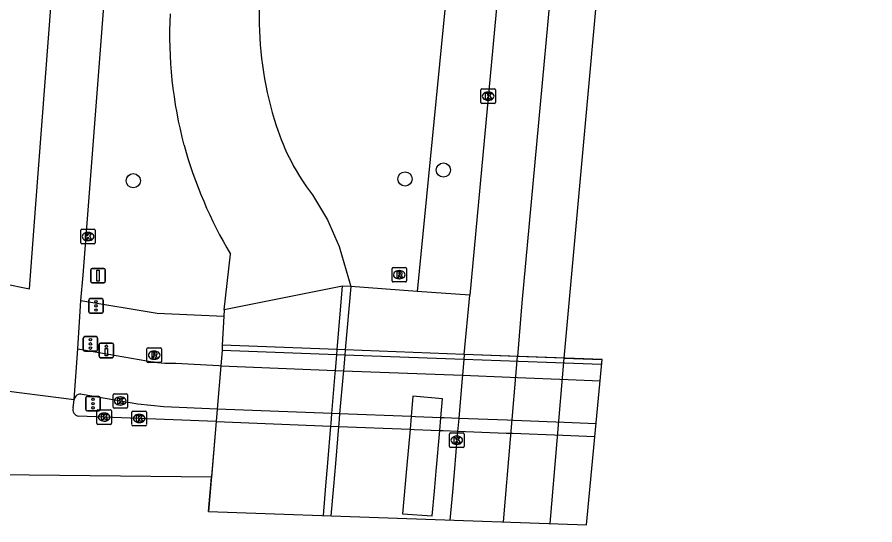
# Model space of a CAD drawing. Extents: x 161355 to 162026, y 386504 to 387459.
# Drawn here: x 161888.6 to 161947.5, y 386520.6 to 386555.5 of the extents above; entities that cross this region are included whole.
import ezdxf

# ---------------------------------------------------------------- set-up
doc = ezdxf.new("R2010")
doc.units = 0
for name, color, linetype in [('IMGEO_Berm_groen', 7, 'Continuous'), ('IMGEO_Boom', 7, 'Continuous'), ('IMGEO_Dek', 7, 'Continuous'), ('IMGEO_Drukknoppaal', 7, 'Continuous'), ('IMGEO_Fietspad_gesloten', 7, 'Continuous'), ('IMGEO_Fietspad_open', 7, 'Continuous'), ('IMGEO_Groenvoorziening', 7, 'Continuous'), ('IMGEO_Kolk', 7, 'Continuous'), ('IMGEO_Muur', 7, 'Continuous'), ('IMGEO_Pijler', 7, 'Continuous'), ('IMGEO_Rijbaan_regionaal_gesloten', 7, 'Continuous'), ('IMGEO_Rioolput', 7, 'Continuous'), ('IMGEO_Terreindeel_open', 7, 'Continuous'), ('IMGEO_Verkeersbordpaal', 7, 'Continuous'), ('IMGEO_Verkeerseiland_gesloten', 7, 'Continuous'), ('IMGEO_Verkeerseiland_groen', 7, 'Continuous'), ('IMGEO_Verkeersregelinstallatiepaal', 7, 'Continuous'), ('IMGEO_Voetpad_open', 7, 'Continuous')]:
    doc.layers.add(name, color=color, linetype=linetype)

msp = doc.modelspace()

# ---------------------------------------------------------------- linework, layer by layer
at = {"layer": 'IMGEO_Berm_groen'}
for points in [[(161918.981, 386566.485), (161916.049, 386536.616)], [(161902.789, 386535.354), (161903.229, 386539.182)], [(161902.789, 386535.354), (161902.766, 386534.908)]]:
    msp.add_lwpolyline(points, dxfattribs=at)
for centre, radius, start, end in [((161928.501, 386554.24), 29.463, 177.17714, 194.90824), ((161929.647, 386554.906), 30.743, 195.55928, 210.76205)]:
    msp.add_arc(centre, radius, start, end, dxfattribs=at)
at = {"layer": 'IMGEO_Boom'}
for centre in [(161917.85, 386544.96), (161896.546, 386544.223), (161915.214, 386544.351)]:
    msp.add_circle(centre, 0.489, dxfattribs=at)
at = {"layer": 'IMGEO_Dek'}
msp.add_lwpolyline([(161927.693, 386520.564), (161928.749, 386531.924), (161923.057, 386532.14), (161919.282, 386532.283), (161911.104, 386532.594), (161910.557, 386532.614), (161902.662, 386532.914), (161902.651, 386532.544), (161902.565, 386531.507), (161902.317, 386528.53), (161902.245, 386527.669), (161901.705, 386521.482)], close=True, dxfattribs=at)
at = {"layer": 'IMGEO_Drukknoppaal'}
for p, q in [((161894.203, 386532.157), (161894.203, 386532.957)), ((161894.203, 386532.957), (161894.203, 386532.157)), ((161894.303, 386533.057), (161895.093, 386533.057)), ((161895.093, 386533.057), (161894.303, 386533.057)), ((161895.193, 386532.957), (161895.193, 386532.157)), ((161895.193, 386532.157), (161895.193, 386532.957)), ((161895.093, 386532.057), (161894.303, 386532.057)), ((161894.303, 386532.057), (161895.093, 386532.057))]:
    msp.add_line(p, q, dxfattribs=at)
msp.add_lwpolyline([(161894.773, 386532.682), (161894.773, 386532.182), (161894.623, 386532.182), (161894.623, 386532.682), (161894.773, 386532.682)], dxfattribs=at)
msp.add_circle((161894.698, 386532.847), 0.085, dxfattribs=at)
for centre, start, end in [((161894.303, 386532.957), 90, 180), ((161894.303, 386532.957), 90, 180), ((161895.093, 386532.957), 0, 90), ((161895.093, 386532.957), 360, 90), ((161894.303, 386532.157), 180, 270), ((161894.303, 386532.157), 180, 270), ((161895.093, 386532.157), 270, 0), ((161895.093, 386532.157), 270, 0)]:
    msp.add_arc(centre, 0.1, start, end, dxfattribs=at)
at = {"layer": 'IMGEO_Fietspad_gesloten'}
for points in [[(161902.565, 386531.507), (161910.438, 386531.186), (161910.981, 386531.165), (161919.159, 386530.846), (161922.443, 386530.718), (161922.93, 386530.699), (161926.433, 386530.563), (161928.615, 386530.478)], [(161928.339, 386527.511), (161926.14, 386527.597), (161922.668, 386527.733), (161922.224, 386527.751), (161918.902, 386527.881), (161917.905, 386527.92), (161917.675, 386527.929), (161915.925, 386527.997), (161915.635, 386528.009), (161910.724, 386528.201), (161910.191, 386528.222), (161902.317, 386528.53)]]:
    msp.add_lwpolyline(points, dxfattribs=at)
at = {"layer": 'IMGEO_Fietspad_open'}
for points in [[(161892.725, 386532.656), (161897.475, 386531.851)], [(161899.462, 386531.683), (161902.414, 386531.513), (161902.565, 386531.507)], [(161902.565, 386531.507), (161902.317, 386528.53)], [(161902.317, 386528.53), (161898.647, 386528.674), (161896.858, 386528.87), (161893.029, 386529.535)]]:
    msp.add_lwpolyline(points, dxfattribs=at)
for centre, radius, start, end in [((161899.198, 386540.401), 8.722, 258.60299, 271.73133), ((161892.925, 386529.088), 0.459, 76.84896, 168.79871)]:
    msp.add_arc(centre, radius, start, end, dxfattribs=at)
at = {"layer": 'IMGEO_Groenvoorziening'}
for points in [[(161905.451, 386567.238), (161905.201, 386555.473)], [(161908.858, 386543.266), (161909.878, 386541.542), (161910.688, 386539.711), (161911.48, 386536.949)], [(161910.92, 386536.971), (161902.789, 386535.354)], [(161911.48, 386536.949), (161910.92, 386536.971)]]:
    msp.add_lwpolyline(points, dxfattribs=at)
for centre, radius, start, end in [((161928.749, 386555.343), 23.549, 179.68491, 198.13965), ((161920.893, 386552.597), 15.229, 197.52303, 217.78787)]:
    msp.add_arc(centre, radius, start, end, dxfattribs=at)
at = {"layer": 'IMGEO_Kolk'}
for p, q in [((161920.425, 386549.615), (161920.425, 386550.467)), ((161920.5, 386550.541), (161921.352, 386550.541)), ((161921.426, 386550.467), (161921.426, 386549.615)), ((161920.936, 386549.761), (161920.911, 386549.761)), ((161920.913, 386550.321), (161920.938, 386550.321)), ((161921.352, 386549.541), (161920.5, 386549.541)), ((161892.936, 386539.964), (161892.936, 386540.816)), ((161893.011, 386540.89), (161893.863, 386540.89)), ((161893.424, 386540.67), (161893.449, 386540.67)), ((161893.937, 386540.816), (161893.937, 386539.964)), ((161893.863, 386539.89), (161893.011, 386539.89)), ((161893.447, 386540.11), (161893.422, 386540.11)), ((161895.154, 386528.653), (161895.154, 386529.505)), ((161895.229, 386529.579), (161896.081, 386529.579)), ((161895.642, 386529.359), (161895.667, 386529.359)), ((161896.155, 386529.505), (161896.155, 386528.653)), ((161896.081, 386528.579), (161895.229, 386528.579)), ((161895.665, 386528.799), (161895.64, 386528.799)), ((161894.04, 386527.549), (161894.04, 386528.401)), ((161894.115, 386528.475), (161894.967, 386528.475)), ((161894.528, 386528.255), (161894.553, 386528.255)), ((161895.041, 386528.401), (161895.041, 386527.549)), ((161896.45, 386527.453), (161896.45, 386528.305)), ((161896.525, 386528.379), (161897.377, 386528.379)), ((161896.938, 386528.159), (161896.963, 386528.159)), ((161897.451, 386528.305), (161897.451, 386527.453)), ((161894.967, 386527.475), (161894.115, 386527.475)), ((161894.551, 386527.695), (161894.526, 386527.695)), ((161897.377, 386527.379), (161896.525, 386527.379)), ((161896.961, 386527.599), (161896.936, 386527.599)), ((161918.271, 386525.956), (161918.271, 386526.808)), ((161918.346, 386526.882), (161919.198, 386526.882)), ((161919.272, 386526.808), (161919.272, 386525.956)), ((161918.759, 386526.662), (161918.784, 386526.662)), ((161919.198, 386525.882), (161918.346, 386525.882)), ((161918.782, 386526.102), (161918.757, 386526.102))]:
    msp.add_line(p, q, dxfattribs=at)
for points in [[(161920.425, 386549.615), (161920.425, 386550.467)], [(161920.5, 386550.541), (161921.352, 386550.541)], [(161921.426, 386550.467), (161921.426, 386549.615)], [(161920.746, 386550.241), (161920.869, 386550.241), (161920.869, 386550.09), (161920.999, 386550.241), (161921.163, 386550.241), (161921.017, 386550.09), (161921.17, 386549.841), (161921.018, 386549.841), (161920.933, 386550.005), (161920.869, 386549.938), (161920.869, 386549.841), (161920.746, 386549.841), (161920.746, 386550.241)], [(161921.352, 386549.541), (161920.5, 386549.541)], [(161892.936, 386539.964), (161892.936, 386540.816)], [(161893.011, 386540.89), (161893.863, 386540.89)], [(161893.257, 386540.59), (161893.38, 386540.59), (161893.38, 386540.439), (161893.51, 386540.59), (161893.674, 386540.59), (161893.528, 386540.439), (161893.681, 386540.19), (161893.529, 386540.19), (161893.444, 386540.354), (161893.38, 386540.287), (161893.38, 386540.19), (161893.257, 386540.19), (161893.257, 386540.59)], [(161893.937, 386540.816), (161893.937, 386539.964)], [(161893.863, 386539.89), (161893.011, 386539.89)], [(161895.154, 386528.653), (161895.154, 386529.505)], [(161895.229, 386529.579), (161896.081, 386529.579)], [(161895.475, 386529.279), (161895.598, 386529.279), (161895.598, 386529.128), (161895.728, 386529.279), (161895.892, 386529.279), (161895.746, 386529.128), (161895.899, 386528.879), (161895.747, 386528.879), (161895.662, 386529.043), (161895.598, 386528.976), (161895.598, 386528.879), (161895.475, 386528.879), (161895.475, 386529.279)], [(161896.155, 386529.505), (161896.155, 386528.653)], [(161896.081, 386528.579), (161895.229, 386528.579)], [(161894.04, 386527.549), (161894.04, 386528.401)], [(161894.115, 386528.475), (161894.967, 386528.475)], [(161894.361, 386528.175), (161894.484, 386528.175), (161894.484, 386528.024), (161894.614, 386528.175), (161894.778, 386528.175), (161894.632, 386528.024), (161894.785, 386527.775), (161894.633, 386527.775), (161894.548, 386527.939), (161894.484, 386527.872), (161894.484, 386527.775), (161894.361, 386527.775), (161894.361, 386528.175)], [(161895.041, 386528.401), (161895.041, 386527.549)], [(161896.45, 386527.453), (161896.45, 386528.305)], [(161896.525, 386528.379), (161897.377, 386528.379)], [(161896.771, 386528.079), (161896.894, 386528.079), (161896.894, 386527.928), (161897.024, 386528.079), (161897.188, 386528.079), (161897.042, 386527.928), (161897.195, 386527.679), (161897.043, 386527.679), (161896.958, 386527.843), (161896.894, 386527.776), (161896.894, 386527.679), (161896.771, 386527.679), (161896.771, 386528.079)], [(161897.451, 386528.305), (161897.451, 386527.453)], [(161894.967, 386527.475), (161894.115, 386527.475)], [(161897.377, 386527.379), (161896.525, 386527.379)], [(161918.271, 386525.956), (161918.271, 386526.808)], [(161918.346, 386526.882), (161919.198, 386526.882)], [(161919.272, 386526.808), (161919.272, 386525.956)], [(161918.592, 386526.582), (161918.715, 386526.582), (161918.715, 386526.431), (161918.845, 386526.582), (161919.009, 386526.582), (161918.863, 386526.431), (161919.016, 386526.182), (161918.864, 386526.182), (161918.779, 386526.346), (161918.715, 386526.279), (161918.715, 386526.182), (161918.592, 386526.182), (161918.592, 386526.582)], [(161919.198, 386525.882), (161918.346, 386525.882)]]:
    msp.add_lwpolyline(points, dxfattribs=at)
for centre, start, end in [((161920.502, 386550.465), 91.55205, 178.44795), ((161920.502, 386550.465), 91.55205, 178.44795), ((161921.35, 386550.465), 1.55205, 88.44795), ((161921.35, 386550.465), 1.55205, 88.44795), ((161920.502, 386549.617), 181.55205, 268.44795), ((161920.502, 386549.617), 181.55205, 268.44795), ((161921.35, 386549.617), 271.55205, 358.44795), ((161921.35, 386549.617), 271.55205, 358.44795), ((161893.013, 386540.814), 91.55205, 178.44795), ((161893.013, 386540.814), 91.55205, 178.44795), ((161893.861, 386540.814), 1.55205, 88.44795), ((161893.861, 386540.814), 1.55205, 88.44795), ((161893.013, 386539.966), 181.55205, 268.44795), ((161893.013, 386539.966), 181.55205, 268.44795), ((161893.861, 386539.966), 271.55205, 358.44795), ((161893.861, 386539.966), 271.55205, 358.44795), ((161895.231, 386529.503), 91.55205, 178.44795), ((161895.231, 386529.503), 91.55205, 178.44795), ((161896.079, 386529.503), 1.55205, 88.44795), ((161896.079, 386529.503), 1.55205, 88.44795), ((161895.231, 386528.655), 181.55205, 268.44795), ((161895.231, 386528.655), 181.55205, 268.44795), ((161896.079, 386528.655), 271.55205, 358.44795), ((161896.079, 386528.655), 271.55205, 358.44795), ((161894.117, 386528.399), 91.55205, 178.44795), ((161894.117, 386528.399), 91.55205, 178.44795), ((161894.965, 386528.399), 1.55205, 88.44795), ((161894.965, 386528.399), 1.55205, 88.44795), ((161896.527, 386528.303), 91.55205, 178.44795), ((161896.527, 386528.303), 91.55205, 178.44795), ((161897.375, 386528.303), 1.55205, 88.44795), ((161897.375, 386528.303), 1.55205, 88.44795), ((161894.117, 386527.551), 181.55205, 268.44795), ((161894.117, 386527.551), 181.55205, 268.44795), ((161894.965, 386527.551), 271.55205, 358.44795), ((161894.965, 386527.551), 271.55205, 358.44795), ((161896.527, 386527.455), 181.55205, 268.44795), ((161896.527, 386527.455), 181.55205, 268.44795), ((161897.375, 386527.455), 271.55205, 358.44795), ((161897.375, 386527.455), 271.55205, 358.44795), ((161918.348, 386526.806), 91.55205, 178.44795), ((161918.348, 386526.806), 91.55205, 178.44795), ((161919.196, 386526.806), 1.55205, 88.44795), ((161919.196, 386526.806), 1.55205, 88.44795), ((161918.348, 386525.958), 181.55205, 268.44795), ((161918.348, 386525.958), 181.55205, 268.44795), ((161919.196, 386525.958), 271.55205, 358.44795), ((161919.196, 386525.958), 271.55205, 358.44795)]:
    msp.add_arc(centre, 0.0765, start, end, dxfattribs=at)
for centre, major_axis, ratio, start_param, end_param in [((161920.912, 386550.041), (-0.387, 0.002), 0.722429, 4.712389, 7.853982), ((161920.937, 386550.041), (-0.39, 0.002), 0.717154, 1.570796, 4.712389), ((161893.423, 386540.39), (-0.387, 0.002), 0.722429, 4.712389, 7.853982), ((161893.448, 386540.39), (-0.39, 0.002), 0.717154, 1.570796, 4.712389), ((161895.641, 386529.079), (-0.387, 0.002), 0.722429, 4.712389, 7.853982), ((161895.666, 386529.079), (-0.39, 0.002), 0.717154, 1.570796, 4.712389), ((161894.527, 386527.975), (-0.387, 0.002), 0.722429, 4.712389, 7.853982), ((161894.552, 386527.975), (-0.39, 0.002), 0.717154, 1.570796, 4.712389), ((161896.937, 386527.879), (-0.387, 0.002), 0.722429, 4.712389, 7.853982), ((161896.962, 386527.879), (-0.39, 0.002), 0.717154, 1.570796, 4.712389), ((161918.758, 386526.382), (-0.387, 0.002), 0.722429, 4.712389, 7.853982), ((161918.783, 386526.382), (-0.39, 0.002), 0.717154, 1.570796, 4.712389)]:
    msp.add_ellipse(centre, major_axis=major_axis, ratio=ratio, start_param=start_param, end_param=end_param, dxfattribs=at)
at = {"layer": 'IMGEO_Muur'}
msp.add_lwpolyline([(161928.717, 386531.582), (161923.026, 386531.792), (161919.252, 386531.931), (161911.073, 386532.233), (161910.527, 386532.253), (161902.651, 386532.544)], dxfattribs=at)
at = {"layer": 'IMGEO_Pijler'}
msp.add_lwpolyline([(161917.598, 386527.058), (161917.675, 386527.929), (161917.789, 386529.225), (161915.758, 386529.404), (161915.635, 386528.009), (161915.559, 386527.139), (161915.319, 386524.416), (161915.047, 386521.331), (161917.086, 386521.186), (161917.232, 386522.876), (161917.352, 386524.264)], close=True, dxfattribs=at)
at = {"layer": 'IMGEO_Rijbaan_regionaal_gesloten'}
for points in [[(161981.984, 387049.448), (161976.049, 386997.238), (161962.379, 386873.244), (161953.318, 386794.679), (161940.783, 386677.087), (161933.982, 386612.625), (161933.498, 386609.431), (161932.687, 386601.55), (161929.934, 386573.912), (161926.119, 386532.024)], [(161885.766, 386537.53), (161889.41, 386536.784), (161889.832, 386542.31), (161890.938, 386556.75), (161891.613, 386564.816), (161892.8, 386577.15), (161893.917, 386585.307), (161895.228, 386593.238), (161896.776, 386601.482), (161897.675, 386605.366), (161899.677, 386613.308), (161901.969, 386621.172), (161904.417, 386628.989), (161906.922, 386636.787), (161912.122, 386652.517), (161914.701, 386660.321), (161923.527, 386687.454), (161934.86, 386729.457), (161942.619, 386766.855), (161946.236, 386795.463)], [(161946.557, 386765.215), (161942.589, 386729.489), (161942.439, 386728.019), (161926.424, 386570.316), (161923.246, 386535.823), (161922.934, 386532.145)], [(161932.494, 386665.803), (161928.621, 386628.856), (161921.651, 386557.858), (161919.659, 386536.352)], [(161892.934, 386535.989), (161893.103, 386537.735), (161895.193, 386564.876), (161896.34, 386577.532), (161898.125, 386589.557)], [(161919.282, 386532.283), (161919.659, 386536.352)], [(161892.725, 386532.656), (161892.934, 386535.989)], [(161892.474, 386529.177), (161892.725, 386532.656)], [(161919.282, 386532.283), (161919.252, 386531.931), (161919.159, 386530.846), (161919.141, 386530.642), (161918.902, 386527.881), (161918.842, 386527.182), (161918.827, 386527.009), (161918.583, 386524.172), (161918.466, 386522.815), (161918.301, 386520.896)], [(161922.934, 386532.145), (161919.282, 386532.283)], [(161921.969, 386520.766), (161922.934, 386532.145)], [(161926.119, 386532.024), (161922.934, 386532.145)], [(161926.119, 386532.024), (161925.154, 386520.654)], [(161926.119, 386532.024), (161928.749, 386531.924)], [(161880.967, 386530.646), (161892.474, 386529.177)], [(161892.424, 386528.614), (161892.474, 386529.177)], [(161902.245, 386527.669), (161902.233, 386527.669), (161892.785, 386528.045)], [(161902.245, 386527.669), (161901.91, 386523.837)], [(161902.245, 386527.669), (161910.119, 386527.355), (161910.649, 386527.334), (161915.559, 386527.139), (161915.848, 386527.127), (161917.598, 386527.058), (161917.826, 386527.049), (161918.827, 386527.009), (161922.159, 386526.876), (161922.591, 386526.859), (161926.054, 386526.721), (161928.257, 386526.634)], [(161901.91, 386523.837), (161883.123, 386524.055)], [(161901.704, 386521.482), (161901.91, 386523.837)]]:
    msp.add_lwpolyline(points, dxfattribs=at)
msp.add_arc((161892.828, 386528.471), 0.428, 160.53214, 264.25373, dxfattribs=at)
at = {"layer": 'IMGEO_Rioolput'}
for p, q in [((161914.321, 386537.337), (161914.321, 386538.189)), ((161914.396, 386538.263), (161915.248, 386538.263)), ((161914.809, 386538.043), (161914.834, 386538.043)), ((161915.322, 386538.189), (161915.322, 386537.337)), ((161914.832, 386537.483), (161914.807, 386537.483)), ((161915.248, 386537.263), (161914.396, 386537.263)), ((161897.484, 386531.804), (161897.484, 386532.656)), ((161897.559, 386532.73), (161898.411, 386532.73)), ((161898.485, 386532.656), (161898.485, 386531.804)), ((161897.972, 386532.51), (161897.997, 386532.51)), ((161898.411, 386531.73), (161897.559, 386531.73)), ((161897.995, 386531.95), (161897.97, 386531.95))]:
    msp.add_line(p, q, dxfattribs=at)
for points in [[(161914.321, 386537.337), (161914.321, 386538.189)], [(161914.396, 386538.263), (161915.248, 386538.263)], [(161914.91, 386537.961), (161914.658, 386537.963), (161914.658, 386537.563)], [(161915.322, 386538.189), (161915.322, 386537.337)], [(161914.658, 386537.563), (161914.782, 386537.563), (161914.782, 386537.725), (161914.793, 386537.725)], [(161914.836, 386537.882), (161914.782, 386537.882), (161914.782, 386537.801)], [(161914.782, 386537.801), (161914.834, 386537.801)], [(161914.84, 386537.696), (161914.911, 386537.563), (161915.051, 386537.563), (161914.986, 386537.689)], [(161915.248, 386537.263), (161914.396, 386537.263)], [(161897.484, 386531.804), (161897.484, 386532.656)], [(161897.559, 386532.73), (161898.411, 386532.73)], [(161898.485, 386532.656), (161898.485, 386531.804)], [(161898.073, 386532.428), (161897.821, 386532.43), (161897.821, 386532.03)], [(161897.821, 386532.03), (161897.945, 386532.03), (161897.945, 386532.192), (161897.956, 386532.192)], [(161897.999, 386532.349), (161897.945, 386532.349), (161897.945, 386532.268)], [(161897.945, 386532.268), (161897.997, 386532.268)], [(161898.003, 386532.163), (161898.074, 386532.03), (161898.214, 386532.03), (161898.149, 386532.156)], [(161898.411, 386531.73), (161897.559, 386531.73)]]:
    msp.add_lwpolyline(points, dxfattribs=at)
for centre, radius, start, end in [((161914.398, 386538.187), 0.0765, 91.55205, 178.44795), ((161914.398, 386538.187), 0.0765, 91.55205, 178.44795), ((161914.909, 386537.851), 0.109, 350.36119, 89.41601), ((161915.246, 386538.187), 0.0765, 1.55205, 88.44795), ((161915.246, 386538.187), 0.0765, 1.55205, 88.44795), ((161914.792, 386537.672), 0.0533, 26.02933, 88.69889), ((161914.818, 386537.99), 0.19, 274.7715, 282.96867), ((161914.842, 386537.786), 0.0964, 77.00612, 93.18647), ((161914.856, 386537.843), 0.0378, 276.66336, 79.67722), ((161914.907, 386537.851), 0.112, 277.58423, 350.98172), ((161914.891, 386537.636), 0.108, 29.51342, 73.79051), ((161914.398, 386537.339), 0.0765, 181.55205, 268.44795), ((161914.398, 386537.339), 0.0765, 181.55205, 268.44795), ((161915.246, 386537.339), 0.0765, 271.55205, 358.44795), ((161915.246, 386537.339), 0.0765, 271.55205, 358.44795), ((161897.561, 386532.654), 0.0765, 91.55205, 178.44795), ((161897.561, 386532.654), 0.0765, 91.55205, 178.44795), ((161898.409, 386532.654), 0.0765, 1.55205, 88.44795), ((161898.409, 386532.654), 0.0765, 1.55205, 88.44795), ((161897.955, 386532.139), 0.0533, 26.02933, 88.69889), ((161897.981, 386532.457), 0.19, 274.7715, 282.96867), ((161898.005, 386532.253), 0.0964, 77.00612, 93.18647), ((161898.019, 386532.31), 0.0378, 276.66336, 79.67722), ((161898.072, 386532.318), 0.109, 350.36119, 89.41601), ((161898.07, 386532.318), 0.112, 277.58423, 350.98172), ((161898.054, 386532.103), 0.108, 29.51342, 73.79051), ((161897.561, 386531.806), 0.0765, 181.55205, 268.44795), ((161897.561, 386531.806), 0.0765, 181.55205, 268.44795), ((161898.409, 386531.806), 0.0765, 271.55205, 358.44795), ((161898.409, 386531.806), 0.0765, 271.55205, 358.44795)]:
    msp.add_arc(centre, radius, start, end, dxfattribs=at)
for centre, major_axis, ratio, start_param, end_param in [((161914.808, 386537.763), (-0.387, 0.002), 0.722429, 4.712389, 7.853982), ((161914.833, 386537.763), (-0.39, 0.002), 0.717154, 1.570796, 4.712389), ((161897.971, 386532.23), (-0.387, 0.002), 0.722429, 4.712389, 7.853982), ((161897.996, 386532.23), (-0.39, 0.002), 0.717154, 1.570796, 4.712389)]:
    msp.add_ellipse(centre, major_axis=major_axis, ratio=ratio, start_param=start_param, end_param=end_param, dxfattribs=at)
at = {"layer": 'IMGEO_Terreindeel_open'}
msp.add_lwpolyline([(161909.607, 386521.203), (161909.777, 386523.245), (161909.908, 386524.822), (161910.119, 386527.355), (161910.133, 386527.528), (161910.191, 386528.222), (161910.421, 386530.979), (161910.438, 386531.186), (161910.527, 386532.253), (161910.557, 386532.614), (161910.92, 386536.971)], dxfattribs=at)
at = {"layer": 'IMGEO_Verkeersbordpaal'}
for p, q in [((161893.629, 386537.299), (161893.629, 386538.099)), ((161893.629, 386538.099), (161893.629, 386537.299)), ((161893.729, 386538.199), (161894.519, 386538.199)), ((161894.519, 386538.199), (161893.729, 386538.199)), ((161894.619, 386538.099), (161894.619, 386537.299)), ((161894.619, 386537.299), (161894.619, 386538.099)), ((161894.519, 386537.199), (161893.729, 386537.199)), ((161893.729, 386537.199), (161894.519, 386537.199))]:
    msp.add_line(p, q, dxfattribs=at)
msp.add_lwpolyline([(161894.049, 386538.074), (161894.199, 386538.074), (161894.199, 386537.324), (161894.049, 386537.324), (161894.049, 386538.074)], dxfattribs=at)
for centre, start, end in [((161893.729, 386538.099), 90, 180), ((161893.729, 386538.099), 90, 180), ((161894.519, 386538.099), 0, 90), ((161894.519, 386538.099), 360, 90), ((161893.729, 386537.299), 180, 270), ((161893.729, 386537.299), 180, 270), ((161894.519, 386537.299), 270, 0), ((161894.519, 386537.299), 270, 0)]:
    msp.add_arc(centre, 0.1, start, end, dxfattribs=at)
at = {"layer": 'IMGEO_Verkeerseiland_gesloten'}
msp.add_lwpolyline([(161902.317, 386528.53), (161902.245, 386527.669)], dxfattribs=at)
at = {"layer": 'IMGEO_Verkeerseiland_groen'}
for points in [[(161911.48, 386536.949), (161911.104, 386532.594), (161911.073, 386532.233), (161910.981, 386531.165), (161910.963, 386530.958), (161910.724, 386528.201), (161910.664, 386527.507), (161910.649, 386527.334), (161910.429, 386524.783), (161910.294, 386523.219), (161910.118, 386521.185)], [(161916.049, 386536.616), (161911.48, 386536.949)], [(161919.659, 386536.352), (161916.049, 386536.616)]]:
    msp.add_lwpolyline(points, dxfattribs=at)
at = {"layer": 'IMGEO_Verkeersregelinstallatiepaal'}
for p, q in [((161893.484, 386535.221), (161893.484, 386536.021)), ((161893.484, 386536.021), (161893.484, 386535.221)), ((161893.584, 386536.121), (161894.374, 386536.121)), ((161894.374, 386536.121), (161893.584, 386536.121)), ((161894.474, 386536.021), (161894.474, 386535.221)), ((161894.474, 386535.221), (161894.474, 386536.021)), ((161894.374, 386535.121), (161893.584, 386535.121)), ((161893.584, 386535.121), (161894.374, 386535.121)), ((161893.108, 386532.606), (161893.108, 386533.406)), ((161893.108, 386533.406), (161893.108, 386532.606)), ((161893.208, 386533.506), (161893.998, 386533.506)), ((161893.998, 386533.506), (161893.208, 386533.506)), ((161894.098, 386533.406), (161894.098, 386532.606)), ((161894.098, 386532.606), (161894.098, 386533.406)), ((161893.998, 386532.506), (161893.208, 386532.506)), ((161893.208, 386532.506), (161893.998, 386532.506)), ((161893.289, 386528.499), (161893.289, 386529.299)), ((161893.289, 386529.299), (161893.289, 386528.499)), ((161893.389, 386529.399), (161894.179, 386529.399)), ((161894.179, 386529.399), (161893.389, 386529.399)), ((161894.279, 386529.299), (161894.279, 386528.499)), ((161894.279, 386528.499), (161894.279, 386529.299)), ((161894.179, 386528.399), (161893.389, 386528.399)), ((161893.389, 386528.399), (161894.179, 386528.399))]:
    msp.add_line(p, q, dxfattribs=at)
for centre in [(161893.979, 386535.911), (161893.979, 386535.621), (161893.979, 386535.331), (161893.603, 386533.296), (161893.603, 386533.006), (161893.603, 386532.716), (161893.784, 386529.189), (161893.784, 386528.899), (161893.784, 386528.609)]:
    msp.add_circle(centre, 0.085, dxfattribs=at)
for centre, start, end in [((161893.584, 386536.021), 90, 180), ((161893.584, 386536.021), 90, 180), ((161894.374, 386536.021), 0, 90), ((161894.374, 386536.021), 360, 90), ((161893.584, 386535.221), 180, 270), ((161893.584, 386535.221), 180, 270), ((161894.374, 386535.221), 270, 0), ((161894.374, 386535.221), 270, 0), ((161893.208, 386533.406), 90, 180), ((161893.208, 386533.406), 90, 180), ((161893.998, 386533.406), 0, 90), ((161893.998, 386533.406), 360, 90), ((161893.208, 386532.606), 180, 270), ((161893.208, 386532.606), 180, 270), ((161893.998, 386532.606), 270, 0), ((161893.998, 386532.606), 270, 0), ((161893.389, 386529.299), 90, 180), ((161893.389, 386529.299), 90, 180), ((161894.179, 386529.299), 0, 90), ((161894.179, 386529.299), 360, 90), ((161893.389, 386528.499), 180, 270), ((161893.389, 386528.499), 180, 270), ((161894.179, 386528.499), 270, 0), ((161894.179, 386528.499), 270, 0)]:
    msp.add_arc(centre, 0.1, start, end, dxfattribs=at)
at = {"layer": 'IMGEO_Voetpad_open'}
for points in [[(161892.934, 386535.989), (161898.185, 386535.127), (161902.766, 386534.908)], [(161902.766, 386534.908), (161902.662, 386532.914), (161902.651, 386532.544), (161902.565, 386531.507)]]:
    msp.add_lwpolyline(points, dxfattribs=at)

doc.saveas('drawing.dxf')
